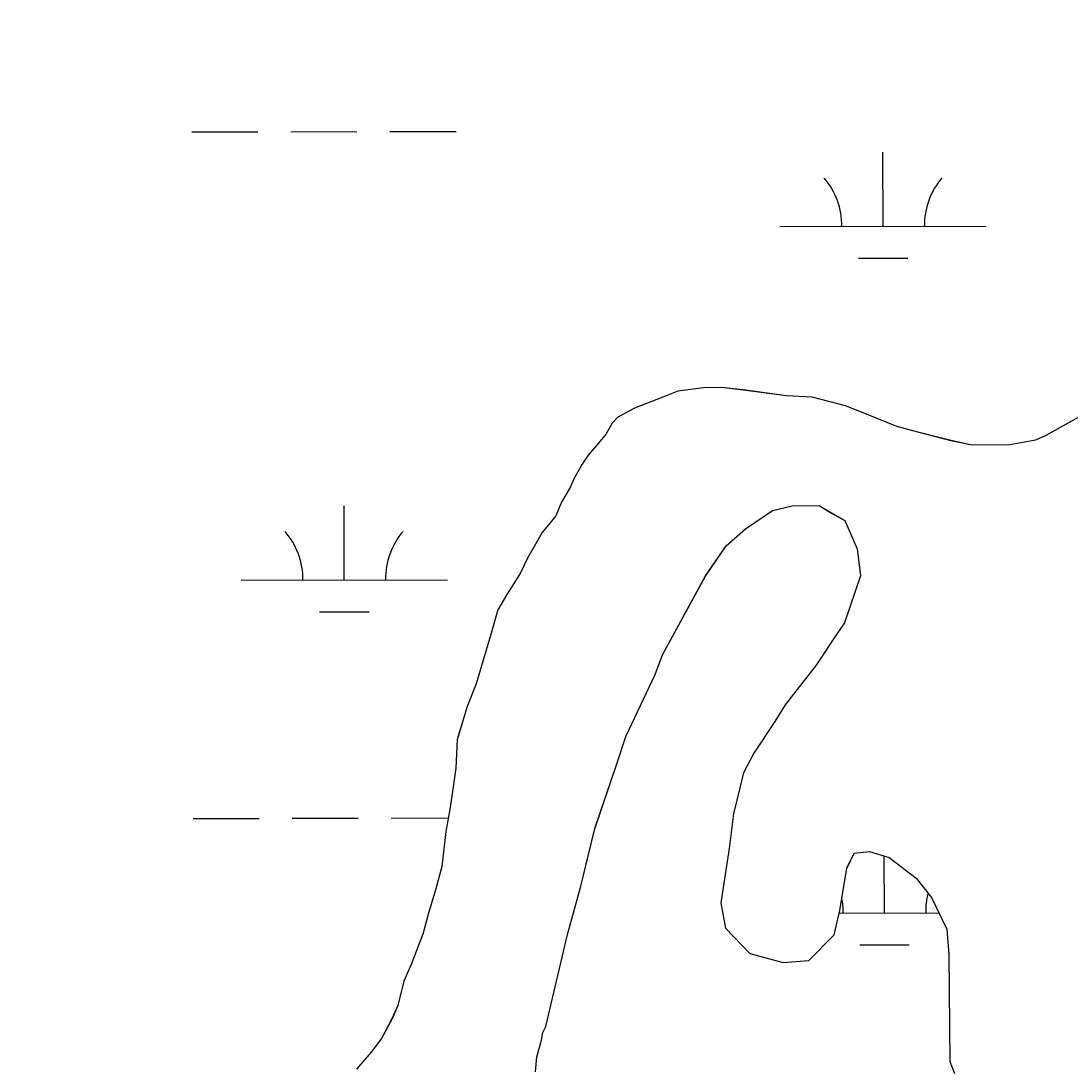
# Model space of a CAD drawing. Extents: x 3329297 to 3367176, y 649250 to 674653.
# Drawn here: x 3333990 to 3334498, y 665710 to 666217 of the extents above; entities that cross this region are included whole.
import ezdxf

# ---------------------------------------------------------------- set-up
doc = ezdxf.new("R2010")
doc.units = 0
for name, color, linetype in [('V-RIVR-EDGE', 7, 'Continuous'), ('V-SITE-VEGE', 7, 'Continuous'), ('V-WETL-SWMP', 7, 'Continuous')]:
    doc.layers.add(name, color=color, linetype=linetype)

msp = doc.modelspace()

# ---------------------------------------------------------------- linework, layer by layer
at = {"layer": 'V-RIVR-EDGE'}
msp.add_spline([(3333408.67, 669402.25), (3333456.19, 669390.71), (3333480.63, 669386.5), (3333498.44, 669381.9), (3333510.87, 669380.21), (3333522.05, 669375.21), (3333537.79, 669370.2), (3333569.28, 669364.32), (3333591.65, 669358.87), (3333623.12, 669349.68), (3333650.87, 669341.32), (3333676.14, 669332.97), (3333726.26, 669319.16), (3333778.85, 669302.04), (3333791.7, 669299.52), (3333813.65, 669293.25), (3333833.94, 669285.74), (3333853.81, 669277.4), (3333866.25, 669277.37), (3333927.54, 669258.57), (3333978.9, 669241.03), (3334054.7, 669220.12), (3334082.03, 669212.59), (3334104.4, 669205.9), (3334133.39, 669195.06), (3334212.08, 669169.99), (3334258.87, 669154.54), (3334287.45, 669144.94), (3334323.9, 669134.48), (3334362.83, 669121.12), (3334397.62, 669109.43), (3334435.3, 669094.83), (3334441.92, 669091.5), (3334451.86, 669089.82), (3334460.97, 669083.99), (3334464.7, 669082.74), (3334470.5, 669083.56), (3334476.3, 669080.22), (3334476.7, 669076.08), (3334486.64, 669072.74), (3334503.22, 669071.87), (3334523.51, 669067.26), (3334538.42, 669061.42), (3334550.43, 669055.17), (3334564.91, 669046.85), (3334575.68, 669042.68), (3334598.87, 669036.4), (3334626.22, 669030.95), (3334690.85, 669018.77), (3334721.1, 669015.79), (3334733.12, 669015.76), (3334745.12, 669011.17), (3334755.07, 669009.49), (3334769.57, 669008.62), (3334791.12, 669004.42), (3334799.82, 669004.4), (3334813.5, 669004.78), (3334832.55, 668999.76), (3334841.67, 668998.5), (3334844.56, 668994.76), (3334856.98, 668990.17), (3334864.01, 668983.93), (3334870.22, 668977.7), (3334876.83, 668970.23), (3334882.21, 668968.55), (3334894.64, 668965.62), (3334904.17, 668965.6), (3334918.26, 668964.32), (3334926.55, 668963.47), (3334936.07, 668958.47), (3334945.17, 668949.33), (3334956.75, 668941.01), (3334959.65, 668941.42), (3334971.67, 668941.39), (3334983.28, 668941.78), (3334993.22, 668938.85), (3335003.57, 668932.19), (3335011.43, 668925.13), (3335021.77, 668920.13), (3335034.2, 668915.95), (3335054.91, 668911.76), (3335056.98, 668908.85), (3335064.84, 668903.86), (3335073.54, 668900.11), (3335080.99, 668898.01), (3335087.62, 668898), (3335095.08, 668897.98), (3335097.56, 668895.07), (3335105.01, 668888.42), (3335114.11, 668882.18), (3335138.13, 668873), (3335159.66, 668864.25), (3335185.74, 668850.5), (3335195.24, 668838.88), (3335210.97, 668830.13), (3335229.2, 668825.53), (3335249.9, 668817.6), (3335252.37, 668811.38), (3335261.48, 668805.55), (3335272.65, 668798.48), (3335296.26, 668792.62), (3335327.31, 668778.45), (3335359.19, 668761.79), (3335399.34, 668739.72), (3335432.46, 668723.48), (3335466.41, 668708.06), (3335508.64, 668689.3), (3335535.54, 668674.31), (3335583.98, 668653.05), (3335614.62, 668638.06), (3335645.26, 668624.72), (3335682.09, 668600.59), (3335715.2, 668580.61), (3335752.45, 668561.45), (3335771.91, 668553.11), (3335793.87, 668548.5), (3335846.45, 668524.74), (3335870.88, 668514.74), (3335887.86, 668509.31), (3335894.89, 668501), (3335912.68, 668488.11), (3335927.57, 668478.12), (3335958.63, 668466.44), (3335986.78, 668452.69), (3336001.26, 668442.71), (3336018.65, 668434.38), (3336038.94, 668426.86), (3336117.18, 668387.3), (3336184.23, 668349), (3336223.14, 668326.52), (3336257.49, 668305.71), (3336289.35, 668284.49), (3336317.09, 668269.5), (3336332.82, 668261.59), (3336456.59, 668198.69), (3336509.16, 668170.79), (3336541.45, 668152.89), (3336585.74, 668129.99), (3336625.9, 668110.82), (3336652.81, 668097.9), (3336753.39, 668040.04), (3336798.08, 668013.82), (3336819.61, 668001.33), (3336844.03, 667986.76), (3336862.23, 667973.87), (3336893.68, 667952.24), (3336928.03, 667933.09), (3336960.32, 667914.77), (3336990.53, 667894.8), (3337029.42, 667867.76), (3337069.15, 667842.38), (3337101.03, 667829.45), (3337126.7, 667818.2), (3337166.01, 667790.33), (3337200.36, 667767.86), (3337228.49, 667747.49), (3337263.25, 667726.26), (3337288.91, 667709.2), (3337372.51, 667657.19), (3337387.81, 667642.64), (3337413.87, 667621.85), (3337448.63, 667598.56), (3337473.45, 667578.6), (3337509.02, 667550.74), (3337579.37, 667503.32), (3337621.15, 667469.64), (3337664.99, 667430.98), (3337708, 667391.09), (3337739.83, 667359.09), (3337772.91, 667327.1), (3337812.19, 667288.45), (3337827.07, 667271.42), (3337829.54, 667264.37), (3337842.77, 667251.49), (3337873.39, 667227.79), (3337886.2, 667214.9), (3337903.15, 667197.87), (3337949.44, 667144.7), (3337971.36, 667123.51), (3337996.16, 667096.5), (3338024.28, 667069.91), (3338047.02, 667044.57), (3338075.53, 667011.75), (3338104.88, 666976.86), (3338113.55, 666965.24), (3338176.78, 666889.65), (3338206.11, 666850.2), (3338224.29, 666825.28), (3338246.19, 666798.29), (3338263.54, 666774.2), (3338301.95, 666718.57), (3338311.86, 666704.45), (3338327.97, 666683.27), (3338335.39, 666667.92), (3338348.6, 666644.26), (3338362.65, 666627.23), (3338385.38, 666599.41), (3338404.38, 666574.49), (3338412.64, 666562.03), (3338414.69, 666551.25), (3338422.1, 666533), (3338443.14, 666493.98), (3338455.94, 666471.98), (3338475.36, 666449.55), (3338483.22, 666442.9), (3338498.1, 666425.04), (3338521.62, 666381.88), (3338562.49, 666317.53), (3338585.64, 666290.53), (3338600.49, 666260.65), (3338619.87, 666219.99), (3338640.91, 666179.73), (3338652.47, 666165.19), (3338660.72, 666148.59), (3338708.98, 666053.14), (3338735.4, 666007.49), (3338756.45, 665971.37), (3338777.09, 665937.33), (3338810.12, 665887.1), (3338828.67, 665846.43), (3338853.83, 665796.63), (3338873.62, 665751.82), (3338895.07, 665712.81), (3338903.73, 665692.06), (3338916.51, 665665.92), (3338933.84, 665635.2), (3338944.14, 665609.48), (3338956.5, 665578.78), (3338961.85, 665565.5), (3338976.72, 665543.08), (3338984.97, 665527.72), (3338995.29, 665511.12), (3339011.78, 665472.12), (3339026.62, 665438.92), (3339039.81, 665412.78), (3339047.62, 665382.91), (3339085.52, 665289.98), (3339099.52, 665253.88), (3339113.54, 665222.76), (3339126.31, 665192.47), (3339138.67, 665160.53), (3339164.2, 665092.49), (3339180.27, 665055.97), (3339203.74, 664990.84), (3339215.67, 664956.41), (3339231.28, 664897.51), (3339241.14, 664863.5), (3339253.89, 664825.75), (3339262.12, 664798.38), (3339275.29, 664761.87), (3339290.53, 664724.53), (3339306.2, 664692.16), (3339318.96, 664656.48), (3339324.3, 664636.57), (3339336.64, 664597.17), (3339352.32, 664567.7), (3339365.51, 664538.24), (3339372.09, 664519.57), (3339374.1, 664493.04), (3339373.24, 664478.95), (3339373.22, 664471.07), (3339377.31, 664449.92), (3339393.81, 664419.21), (3339410.31, 664384.77), (3339423.47, 664344.95), (3339458.49, 664257.4), (3339470, 664219.24), (3339470.38, 664207.22), (3339477.79, 664185.65), (3339481.06, 664164.92), (3339486.38, 664140.04), (3339490.07, 664124.28), (3339499.57, 664107.26), (3339512.74, 664069.92), (3339523.82, 664028.45), (3339527.48, 663998.18), (3339528.24, 663969.58), (3339525.71, 663951.76), (3339522.38, 663945.55), (3339521.12, 663939.34), (3339523.98, 663925.24), (3339554.12, 663875.01), (3339569.36, 663836.01), (3339574.25, 663803.67), (3339577.08, 663774.24), (3339586.92, 663730.69), (3339599.67, 663691.28), (3339610.34, 663646.91), (3339623.11, 663615.79), (3339630.52, 663595.88), (3339633.84, 663595.87), (3339642.96, 663599.16), (3339642.95, 663594.19), (3339646.2, 663565.99), (3339654.41, 663535.72), (3339664.28, 663503.78), (3339677.03, 663465.2), (3339691.86, 663427.03), (3339697.2, 663406.71), (3339697.16, 663392.2), (3339697.14, 663381.01), (3339704.95, 663354.46), (3339710.68, 663325.43), (3339723.84, 663284.37), (3339738.67, 663247.44), (3339746.07, 663222.55), (3339747.68, 663203.07), (3339746.39, 663183.59), (3339745.49, 663154.58), (3339745.01, 663130.54), (3339742.91, 663119.36), (3339739.57, 663107.34), (3339737.02, 663082.48), (3339735.31, 663062.18), (3339736.91, 663039.79), (3339742.24, 663016.57), (3339743.89, 663011.59), (3339748.03, 663011.58), (3339751.76, 663009.5), (3339753.81, 663002.44), (3339760.02, 662996.63), (3339761.25, 662990.82), (3339763.7, 662975.89), (3339763.23, 662954.76), (3339760.68, 662930.31), (3339757.77, 662927.83), (3339749.07, 662927.43), (3339743.27, 662927.45), (3339738.7, 662924.14), (3339734.95, 662917.94), (3339730.39, 662915.88), (3339727.48, 662912.15), (3339727.05, 662907.59), (3339732.42, 662900.12), (3339737.36, 662884.36), (3339741.88, 662869.42), (3339745.19, 662866.1), (3339748.09, 662867.34), (3339750.6, 662877.28), (3339752.68, 662878.93), (3339754.33, 662875.61), (3339755.55, 662867.73), (3339761.75, 662859.01), (3339764.21, 662850.72), (3339762.54, 662844.09), (3339761.66, 662822.12), (3339758.32, 662812.6), (3339756.63, 662801.83), (3339759.49, 662784), (3339757.41, 662779.44), (3339754.89, 662768.67), (3339755.28, 662757.07), (3339757.75, 662749.6), (3339761.87, 662739.64), (3339755.63, 662730.95), (3339746.46, 662711.08), (3339737.74, 662704.06), (3339732.76, 662703.24), (3339730.27, 662699.93), (3339733.56, 662689.56), (3339736.84, 662677.12), (3339737.24, 662668), (3339731.83, 662659.31), (3339726.4, 662644.4), (3339724.32, 662641.09), (3339729.69, 662633.2), (3339729.67, 662627.4), (3339727.18, 662625.33), (3339721.8, 662625.76), (3339721.77, 662615.4), (3339722.97, 662597.16), (3339722.88, 662560.68), (3339725.3, 662535.39), (3339725.27, 662520.47), (3339726.84, 662486.48), (3339724.3, 662463.27), (3339713.04, 662438.43), (3339703.87, 662416.9), (3339699.66, 662391.63), (3339692.89, 662333.2), (3339688.24, 662297.98), (3339687.35, 662274.36), (3339683.58, 662256.13), (3339676.08, 662239.99), (3339666.07, 662216.8), (3339659.8, 662192.78), (3339656.84, 662171.64), (3339654.66, 662126.06), (3339650.43, 662090.84), (3339644.54, 662058.52), (3339643.67, 662039.46), (3339638.22, 662015.43), (3339634.45, 661998.44), (3339628.58, 661971.93), (3339618.98, 661945.84), (3339616.46, 661933), (3339617.23, 661907.3), (3339619.63, 661874.97), (3339617.1, 661854.66), (3339612.93, 661845.55), (3339610.83, 661836.44), (3339609.99, 661829.81), (3339609.97, 661820.28), (3339609.94, 661810.74), (3339603.71, 661804.13), (3339600.8, 661799.58), (3339598.69, 661785.07), (3339594.93, 661775.55), (3339590.33, 661759.4), (3339588.63, 661741.16), (3339585.71, 661733.3), (3339580.72, 661727.51), (3339574.08, 661723.79), (3339572.82, 661715.92), (3339571.93, 661693.54), (3339563.96, 661655.01), (3339553.91, 661613.59), (3339540.55, 661574.66), (3339527.6, 661533.66), (3339508.45, 661497.23), (3339490.11, 661455.83), (3339486.77, 661446.72), (3339487.15, 661432.62), (3339486.27, 661412.32), (3339484.59, 661404.03), (3339476.69, 661391.62), (3339467.95, 661378.79), (3339452.99, 661365.15), (3339446.77, 661363.5), (3339440.97, 661363.1), (3339433.9, 661354.83), (3339423.52, 661346.15), (3339398.21, 661334.61), (3339381.19, 661326.78), (3339369.99, 661319.76), (3339357.51, 661305.28), (3339344.6, 661280.03), (3339332.97, 661269.7), (3339320.94, 661263.51), (3339313.89, 661263.11), (3339310.17, 661266.02), (3339308.11, 661271.83), (3339302.75, 661282.21), (3339298.61, 661286.36), (3339290.74, 661288.87), (3339284.94, 661288.88), (3339274.98, 661285.59), (3339261.28, 661273.19), (3339255.46, 661266.57), (3339248.82, 661265.76), (3339234.73, 661264.55), (3339224.36, 661264.16), (3339216.48, 661259.21), (3339211.9, 661252.17), (3339209.4, 661248.45), (3339211.04, 661240.57), (3339215.57, 661229.37), (3339215.52, 661208.23), (3339213.41, 661191.24), (3339208.83, 661185.04), (3339198.85, 661169.31), (3339190.95, 661161.87), (3339179.34, 661161.07), (3339154.49, 661165.69), (3339127.97, 661171.14), (3339111.41, 661176.16), (3339105.19, 661176.17), (3339096.89, 661174.12), (3339090.66, 661168.75), (3339085.66, 661157.16), (3339071.95, 661143.1), (3339054.92, 661129.88), (3339020.08, 661118.77), (3338993.53, 661110.13), (3338978.58, 661099.81), (3338965.29, 661086.16), (3338953.63, 661064.64), (3338937.4, 661038.98)], degree=3, dxfattribs=at)
at = {"layer": 'V-SITE-VEGE'}
for p, q in [((3334320.92, 666039.67), (3334308.53, 666038.08)), ((3334329.68, 666039.76), (3334320.92, 666039.67)), ((3334341.37, 666038.41), (3334329.68, 666039.76)), ((3334301.26, 666035.09), (3334287.45, 666029.85)), ((3334308.53, 666038.08), (3334301.26, 666035.09)), ((3334361.11, 666035.69), (3334341.37, 666038.41)), ((3334373.52, 666035.08), (3334361.11, 666035.69)), ((3334389.62, 666030.86), (3334373.52, 666035.08)), ((3334287.45, 666029.85), (3334279.46, 666025.39)), ((3334400.61, 666026.59), (3334389.62, 666030.86)), ((3334509.34, 666029.14), (3334486.84, 666016.51)), ((3334279.46, 666025.39), (3334276.57, 666022.44)), ((3334414.54, 666020.89), (3334400.61, 666026.59)), ((3334276.57, 666022.44), (3334273.7, 666017.3)), ((3334424.78, 666018.08), (3334414.54, 666020.89)), ((3334273.7, 666017.3), (3334270.1, 666012.88)), ((3334441.61, 666013.86), (3334424.78, 666018.08)), ((3334451.12, 666011.77), (3334441.61, 666013.86)), ((3334481.75, 666014.26), (3334469.37, 666011.95)), ((3334486.84, 666016.51), (3334481.75, 666014.26)), ((3334270.1, 666012.88), (3334265.05, 666006.99)), ((3334469.37, 666011.95), (3334451.12, 666011.77)), ((3334265.05, 666006.99), (3334262.17, 666002.59)), ((3334262.17, 666002.59), (3334257.87, 665995.25)), ((3334257.87, 665995.25), (3334256.44, 665991.58)), ((3334256.44, 665991.58), (3334252.14, 665984.24)), ((3334252.14, 665984.24), (3334249.28, 665977.64)), ((3334363.83, 665982.43), (3334376.96, 665982.56)), ((3334376.96, 665982.56), (3334382.84, 665978.97)), ((3334249.28, 665977.64), (3334242.79, 665969.55)), ((3334341.31, 665971.26), (3334354.36, 665980.15)), ((3334354.36, 665980.15), (3334363.83, 665982.43)), ((3334382.84, 665978.97), (3334389.44, 665975.39)), ((3334389.44, 665975.39), (3334395.42, 665961.58)), ((3334242.79, 665969.55), (3334235.62, 665957.07)), ((3334331.91, 665963.14), (3334341.31, 665971.26)), ((3334321.83, 665948.44), (3334331.91, 665963.14)), ((3334395.42, 665961.58), (3334397.01, 665948.46)), ((3334235.62, 665957.07), (3334232.04, 665949.73)), ((3334232.04, 665949.73), (3334225.58, 665939.45)), ((3334301.05, 665910.28), (3334321.83, 665948.44)), ((3334397.01, 665948.46), (3334389.21, 665925.76)), ((3334225.58, 665939.45), (3334221.27, 665932.11)), ((3334221.27, 665932.11), (3334217.75, 665919.67)), ((3334389.21, 665925.76), (3334385.61, 665920.61)), ((3334217.75, 665919.67), (3334210.68, 665896.24)), ((3334385.61, 665920.61), (3334375.55, 665905.18)), ((3334297.49, 665900.75), (3334301.05, 665910.28)), ((3334375.55, 665905.18), (3334360.41, 665886.05)), ((3334210.68, 665896.24), (3334206.41, 665885.25)), ((3334283.19, 665870.69), (3334297.49, 665900.75)), ((3334360.41, 665886.05), (3334355.38, 665877.97)), ((3334206.41, 665885.25), (3334201.46, 665869.14)), ((3334355.38, 665877.97), (3334345.31, 665862.55)), ((3334201.46, 665869.14), (3334200.87, 665855.27)), ((3334278.95, 665857.51), (3334283.19, 665870.69)), ((3334345.31, 665862.55), (3334340.3, 665853.01)), ((3334268.31, 665826.01), (3334278.95, 665857.51)), ((3334200.87, 665855.27), (3334198.14, 665836.27)), ((3334340.3, 665853.01), (3334335.39, 665833.25)), ((3334198.14, 665836.27), (3334196.06, 665824.56)), ((3334335.39, 665833.25), (3334333.37, 665816.44)), ((3334261.3, 665797.48), (3334268.31, 665826.01)), ((3334196.06, 665824.56), (3334194.04, 665807.76)), ((3334333.37, 665816.44), (3334329.25, 665790.13)), ((3334393.97, 665814.13), (3334401.26, 665814.93)), ((3334401.26, 665814.93), (3334410.78, 665812.11)), ((3334390.4, 665806.79), (3334393.97, 665814.13)), ((3334410.78, 665812.11), (3334424.02, 665802.02)), ((3334194.04, 665807.76), (3334191.23, 665796.78)), ((3334386.95, 665786.32), (3334390.4, 665806.79)), ((3334424.02, 665802.02), (3334431.41, 665792.61)), ((3334191.23, 665796.78), (3334187.7, 665785.07)), ((3334254.95, 665774.79), (3334261.3, 665797.48)), ((3334329.25, 665790.13), (3334331.56, 665777.74)), ((3334431.41, 665792.61), (3334438.86, 665777.35)), ((3334187.7, 665785.07), (3334184.88, 665774.82)), ((3334384.15, 665774.62), (3334386.95, 665786.32)), ((3334184.88, 665774.82), (3334179.19, 665760.17)), ((3334244.45, 665730.16), (3334254.95, 665774.79)), ((3334331.56, 665777.74), (3334343.36, 665765.45)), ((3334371.86, 665762.09), (3334384.15, 665774.62)), ((3334438.86, 665777.35), (3334439.71, 665764.95)), ((3334343.36, 665765.45), (3334359.46, 665761.23)), ((3334439.71, 665764.95), (3334440.23, 665713.14)), ((3334179.19, 665760.17), (3334175.62, 665752.1)), ((3334359.46, 665761.23), (3334371.86, 665762.09)), ((3334175.62, 665752.1), (3334172.82, 665740.4)), ((3334172.82, 665740.4), (3334169.96, 665733.8)), ((3334169.96, 665733.8), (3334164.95, 665724.26)), ((3334243.02, 665727.23), (3334244.45, 665730.16)), ((3334164.95, 665724.26), (3334159.91, 665717.64)), ((3334240.22, 665715.52), (3334242.33, 665723.57)), ((3334242.33, 665723.57), (3334243.02, 665727.23)), ((3334159.91, 665717.64), (3334152.69, 665709.54)), ((3334239.56, 665708.21), (3334240.22, 665715.52)), ((3334440.23, 665713.14), (3334442.48, 665707.32))]:
    msp.add_line(p, q, dxfattribs=at)
at = {"layer": 'V-WETL-SWMP'}
for p, q in [((3334072.99, 666163.64), (3334104.99, 666163.7)), ((3334120.99, 666163.73), (3334152.99, 666163.79)), ((3334168.99, 666163.82), (3334200.99, 666163.88)), ((3334407.93, 666117.84), (3334407.86, 666153.84)), ((3334357.93, 666117.74), (3334457.93, 666117.93)), ((3334395.96, 666102.39), (3334419.96, 666102.43)), ((3334320.93, 666039.67), (3334308.53, 666038.09)), ((3334329.68, 666039.76), (3334320.93, 666039.67)), ((3334341.38, 666038.42), (3334329.68, 666039.76)), ((3334301.26, 666035.1), (3334287.45, 666029.85)), ((3334308.53, 666038.09), (3334301.26, 666035.1)), ((3334361.11, 666035.69), (3334341.38, 666038.42)), ((3334373.52, 666035.09), (3334361.11, 666035.69)), ((3334389.62, 666030.87), (3334373.52, 666035.09)), ((3334287.45, 666029.85), (3334279.46, 666025.39)), ((3334400.61, 666026.6), (3334389.62, 666030.87)), ((3334509.34, 666029.14), (3334486.84, 666016.51)), ((3334279.46, 666025.39), (3334276.57, 666022.44)), ((3334414.54, 666020.9), (3334400.61, 666026.6)), ((3334276.57, 666022.44), (3334273.71, 666017.31)), ((3334424.79, 666018.08), (3334414.54, 666020.9)), ((3334273.71, 666017.31), (3334270.1, 666012.89)), ((3334441.62, 666013.87), (3334424.79, 666018.08)), ((3334451.13, 666011.77), (3334441.62, 666013.87)), ((3334481.76, 666014.27), (3334469.37, 666011.96)), ((3334486.84, 666016.51), (3334481.76, 666014.27)), ((3334270.1, 666012.89), (3334265.05, 666007)), ((3334469.37, 666011.96), (3334451.13, 666011.77)), ((3334265.05, 666007), (3334262.17, 666002.59)), ((3334262.17, 666002.59), (3334257.87, 665995.25)), ((3334257.87, 665995.25), (3334256.44, 665991.59)), ((3334256.44, 665991.59), (3334252.14, 665984.25)), ((3334252.14, 665984.25), (3334249.28, 665977.65)), ((3334363.83, 665982.44), (3334376.97, 665982.57)), ((3334376.97, 665982.57), (3334382.84, 665978.98)), ((3334146.81, 665946.53), (3334146.75, 665982.53)), ((3334249.28, 665977.65), (3334242.8, 665969.55)), ((3334341.32, 665971.27), (3334354.36, 665980.15)), ((3334354.36, 665980.15), (3334363.83, 665982.44)), ((3334382.84, 665978.98), (3334389.45, 665975.4)), ((3334389.45, 665975.4), (3334395.42, 665961.59)), ((3334242.8, 665969.55), (3334235.62, 665957.07)), ((3334331.91, 665963.14), (3334341.32, 665971.27)), ((3334321.84, 665948.45), (3334331.91, 665963.14)), ((3334395.42, 665961.59), (3334397.01, 665948.46)), ((3334235.62, 665957.07), (3334232.05, 665949.74)), ((3334232.05, 665949.74), (3334225.58, 665939.46)), ((3334301.05, 665910.28), (3334321.84, 665948.45)), ((3334397.01, 665948.46), (3334389.21, 665925.76)), ((3334096.81, 665946.44), (3334196.81, 665946.63)), ((3334225.58, 665939.46), (3334221.27, 665932.12)), ((3334221.27, 665932.12), (3334217.75, 665919.67)), ((3334134.84, 665931.08), (3334158.84, 665931.12)), ((3334389.21, 665925.76), (3334385.61, 665920.62)), ((3334217.75, 665919.67), (3334210.68, 665896.25)), ((3334385.61, 665920.62), (3334375.55, 665905.19)), ((3334297.49, 665900.76), (3334301.05, 665910.28)), ((3334375.55, 665905.19), (3334360.41, 665886.06)), ((3334210.68, 665896.25), (3334206.41, 665885.25)), ((3334283.2, 665870.69), (3334297.49, 665900.76)), ((3334360.41, 665886.06), (3334355.38, 665877.98)), ((3334206.41, 665885.25), (3334201.46, 665869.15)), ((3334355.38, 665877.98), (3334345.32, 665862.55)), ((3334201.46, 665869.15), (3334200.87, 665855.27)), ((3334278.95, 665857.51), (3334283.2, 665870.69)), ((3334345.32, 665862.55), (3334340.3, 665853.01)), ((3334268.31, 665826.02), (3334278.95, 665857.51)), ((3334200.87, 665855.27), (3334198.14, 665836.27)), ((3334340.3, 665853.01), (3334335.39, 665833.26)), ((3334198.14, 665836.27), (3334196.07, 665824.57)), ((3334073.62, 665830.96), (3334105.62, 665831.02)), ((3334121.62, 665831.05), (3334153.62, 665831.11)), ((3334169.62, 665831.14), (3334197.24, 665831.2)), ((3334335.39, 665833.26), (3334333.37, 665816.45)), ((3334261.3, 665797.48), (3334268.31, 665826.02)), ((3334196.07, 665824.57), (3334194.05, 665807.76)), ((3334333.37, 665816.45), (3334329.25, 665790.13)), ((3334393.97, 665814.13), (3334401.26, 665814.94)), ((3334401.26, 665814.94), (3334410.78, 665812.11)), ((3334390.4, 665806.8), (3334393.97, 665814.13)), ((3334408.55, 665785.16), (3334408.5, 665812.79)), ((3334410.78, 665812.11), (3334424.02, 665802.03)), ((3334194.05, 665807.76), (3334191.24, 665796.79)), ((3334386.95, 665786.33), (3334390.4, 665806.8)), ((3334424.02, 665802.03), (3334431.41, 665792.61)), ((3334191.24, 665796.79), (3334187.7, 665785.07)), ((3334254.96, 665774.79), (3334261.3, 665797.48)), ((3334329.25, 665790.13), (3334331.57, 665777.75)), ((3334431.41, 665792.61), (3334438.86, 665777.36)), ((3334187.7, 665785.07), (3334184.89, 665774.83)), ((3334384.15, 665774.62), (3334386.95, 665786.33)), ((3334386.66, 665785.12), (3334435.03, 665785.21)), ((3334184.89, 665774.83), (3334179.19, 665760.17)), ((3334244.45, 665730.17), (3334254.96, 665774.79)), ((3334331.57, 665777.75), (3334343.37, 665765.46)), ((3334371.87, 665762.09), (3334384.15, 665774.62)), ((3334438.86, 665777.36), (3334439.72, 665764.96)), ((3334396.58, 665769.71), (3334420.58, 665769.76)), ((3334343.37, 665765.46), (3334359.47, 665761.24)), ((3334439.72, 665764.96), (3334440.23, 665713.14)), ((3334179.19, 665760.17), (3334175.62, 665752.11)), ((3334359.47, 665761.24), (3334371.87, 665762.09)), ((3334175.62, 665752.11), (3334172.82, 665740.4)), ((3334172.82, 665740.4), (3334169.97, 665733.8)), ((3334169.97, 665733.8), (3334164.95, 665724.26)), ((3334243.02, 665727.23), (3334244.45, 665730.17)), ((3334164.95, 665724.26), (3334159.91, 665717.65)), ((3334240.22, 665715.53), (3334242.33, 665723.58)), ((3334242.33, 665723.58), (3334243.02, 665727.23)), ((3334159.91, 665717.65), (3334152.69, 665709.54)), ((3334239.56, 665708.22), (3334240.22, 665715.53)), ((3334440.23, 665713.14), (3334442.48, 665707.32))]:
    msp.add_line(p, q, dxfattribs=at)
for centre, start, end in [((3334352.68, 666118.21), 359.3365, 40.8801), ((3334463.17, 666118.42), 139.3365, 180.8801), ((3334091.57, 665946.9), 359.3365, 40.8801), ((3334202.06, 665947.11), 139.3365, 180.8801), ((3334463.8, 665785.74), 165.1763, 180.8801), ((3334353.31, 665785.53), 359.3365, 10.8196)]:
    msp.add_arc(centre, 35.25, start, end, dxfattribs=at)

doc.saveas('drawing.dxf')
